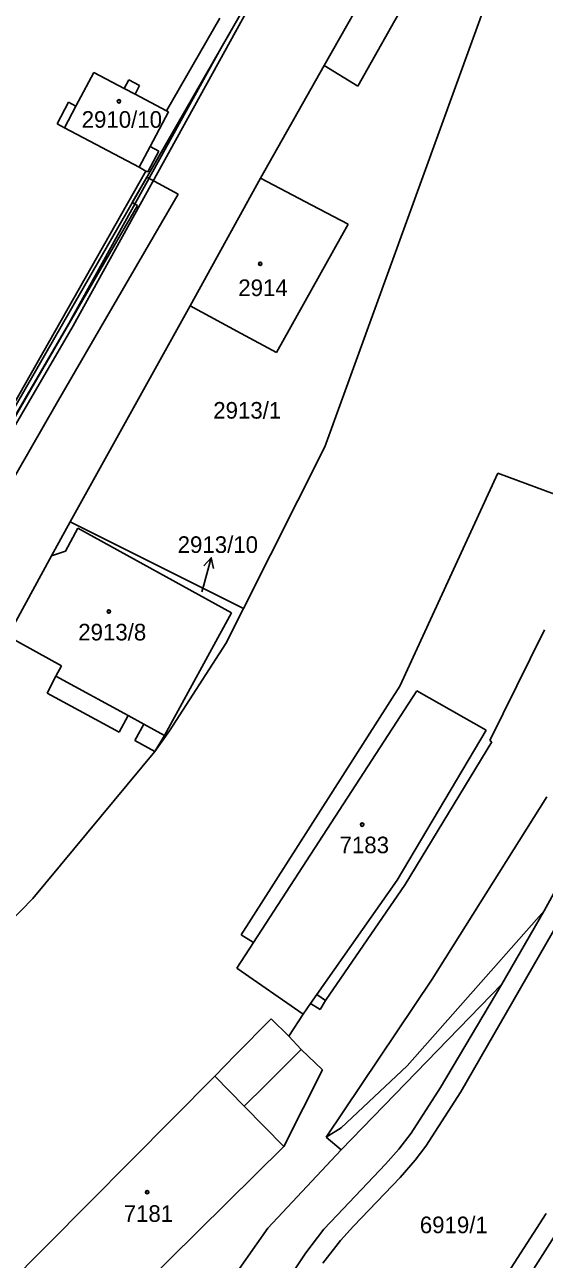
# Model space of a CAD drawing. Extents: x -593183 to -588034, y -1130415 to -1124994.
# Drawn here: x -591491.5 to -591438.4, y -1128362.8 to -1128236.4 of the extents above; entities that cross this region are included whole.
import ezdxf

# ---------------------------------------------------------------- set-up
doc = ezdxf.new("R2010")
doc.units = 0
for name, color, linetype in [('Vrstva 1', 7, 'Continuous'), ('Vrstva 16', 7, 'Continuous'), ('Vrstva 18', 7, 'Continuous'), ('Vrstva 19', 7, 'Continuous'), ('Vrstva 25', 7, 'Continuous'), ('Vrstva 27', 7, 'Continuous'), ('Vrstva 4', 7, 'Continuous')]:
    doc.layers.add(name, color=color, linetype=linetype)

msp = doc.modelspace()

# ---------------------------------------------------------------- linework, layer by layer
at = {"layer": 'Vrstva 1'}
for p, q in [((-591454.04, -1128228.41), (-591460.89, -1128240.54)), ((-591466.87, -1128230.74), (-591497.42, -1128283.98)), ((-591443.85, -1128232.76), (-591460.83, -1128279.59)), ((-591471.58, -1128235.69), (-591477.02, -1128245.18)), ((-591460.89, -1128240.54), (-591467.41, -1128252.08)), ((-591484.47, -1128241.24), (-591486.3, -1128244.69)), ((-591484.47, -1128241.24), (-591481.35, -1128242.89)), ((-591480.88, -1128242.01), (-591481.35, -1128242.89)), ((-591480.88, -1128242.01), (-591479.78, -1128242.59)), ((-591479.78, -1128242.59), (-591480.24, -1128243.48)), ((-591487.05, -1128244.29), (-591488.22, -1128246.5)), ((-591487.05, -1128244.29), (-591486.3, -1128244.69)), ((-591480.24, -1128243.48), (-591477.02, -1128245.18)), ((-591476.84, -1128245.28), (-591478.7, -1128248.82)), ((-591477.02, -1128245.18), (-591476.84, -1128245.28)), ((-591488.22, -1128246.5), (-591487.47, -1128246.9)), ((-591487.47, -1128246.9), (-591479.82, -1128250.94)), ((-591477.82, -1128249.29), (-591478.94, -1128251.41)), ((-591478.7, -1128248.82), (-591477.82, -1128249.29)), ((-591479.82, -1128250.94), (-591479.13, -1128251.34)), ((-591479.13, -1128251.34), (-591494.02, -1128277.61)), ((-591479.13, -1128251.34), (-591478.94, -1128251.41)), ((-591467.41, -1128252.08), (-591474.61, -1128265.15)), ((-591467.41, -1128252.08), (-591462.18, -1128254.83)), ((-591462.18, -1128254.83), (-591458.46, -1128256.79)), ((-591465.78, -1128269.93), (-591458.46, -1128256.79)), ((-591474.61, -1128265.15), (-591486.9, -1128287.24)), ((-591474.61, -1128265.15), (-591469.38, -1128267.98)), ((-591469.38, -1128267.98), (-591465.78, -1128269.93)), ((-591460.83, -1128279.59), (-591469.17, -1128296.13)), ((-591443.14, -1128282.26), (-591453.18, -1128304.09)), ((-591443.14, -1128282.26), (-591434.41, -1128285.52)), ((-591486.9, -1128287.24), (-591488.78, -1128290.75)), ((-591486.9, -1128287.24), (-591469.17, -1128296.13)), ((-591486.1, -1128287.9), (-591487.36, -1128290.26)), ((-591486.1, -1128287.9), (-591470.4, -1128296.56)), ((-591488.78, -1128290.75), (-591493.25, -1128298.95)), ((-591487.36, -1128290.26), (-591488.78, -1128290.75)), ((-591469.17, -1128296.13), (-591470.95, -1128299.7)), ((-591470.4, -1128296.56), (-591477.24, -1128309.12)), ((-591493.25, -1128298.95), (-591487.78, -1128301.99)), ((-591438.38, -1128298.33), (-591439.84, -1128301.27)), ((-591470.95, -1128299.7), (-591476.71, -1128308.65)), ((-591439.84, -1128301.27), (-591443.96, -1128309.65)), ((-591487.78, -1128301.99), (-591488.34, -1128303.07)), ((-591488.34, -1128303.07), (-591489.25, -1128304.8)), ((-591489.25, -1128304.8), (-591481.89, -1128308.79)), ((-591453.18, -1128304.09), (-591469.4, -1128329.53)), ((-591480.97, -1128307.08), (-591481.89, -1128308.79)), ((-591480.97, -1128307.08), (-591479.35, -1128307.97)), ((-591479.35, -1128307.97), (-591480.27, -1128309.66)), ((-591476.71, -1128308.65), (-591478.21, -1128310.78)), ((-591480.27, -1128309.66), (-591478.21, -1128310.78)), ((-591477.24, -1128309.12), (-591478.21, -1128310.78)), ((-591443.75, -1128309.79), (-591452.61, -1128324.38)), ((-591443.96, -1128309.65), (-591443.75, -1128309.79)), ((-591478.21, -1128310.78), (-591490.71, -1128325.81)), ((-591438.14, -1128315.41), (-591449.87, -1128334.09)), ((-591433.19, -1128321.7), (-591446.93, -1128345.63)), ((-591434.85, -1128320.58), (-591438.4, -1128327.1)), ((-591452.61, -1128324.38), (-591460.77, -1128336.25)), ((-591490.71, -1128325.81), (-591506.2, -1128341.73)), ((-591438.4, -1128327.1), (-591452.42, -1128342.94)), ((-591468.14, -1128330.34), (-591469.84, -1128332.97)), ((-591469.4, -1128329.53), (-591468.14, -1128330.34)), ((-591469.84, -1128332.97), (-591463.06, -1128337.67)), ((-591449.87, -1128334.09), (-591460.71, -1128350.27)), ((-591442.73, -1128334.61), (-591459.15, -1128351.56)), ((-591442.73, -1128334.61), (-591449.01, -1128345.19)), ((-591462.3, -1128336.59), (-591463.06, -1128337.67)), ((-591462.3, -1128336.59), (-591461.33, -1128337.19)), ((-591460.77, -1128336.25), (-591461.33, -1128337.19)), ((-591466.32, -1128338.16), (-591469.96, -1128341.82)), ((-591466.32, -1128338.16), (-591464.53, -1128339.92)), ((-591464.53, -1128339.92), (-591463.26, -1128341.3)), ((-591472.09, -1128344.02), (-591469.96, -1128341.82)), ((-591466.89, -1128344.92), (-591463.26, -1128341.3)), ((-591452.42, -1128342.94), (-591459.17, -1128349.32)), ((-591472.09, -1128344.02), (-591493.54, -1128365.64)), ((-591469.09, -1128347.07), (-591466.89, -1128344.92)), ((-591449.01, -1128345.19), (-591452.02, -1128349.84)), ((-591446.93, -1128345.63), (-591450.49, -1128351.19)), ((-591469.09, -1128347.07), (-591465.02, -1128351.21)), ((-591459.17, -1128349.32), (-591460.71, -1128350.27)), ((-591460.71, -1128350.27), (-591459.15, -1128351.56)), ((-591452.02, -1128349.84), (-591453.28, -1128351.49)), ((-591465.02, -1128351.21), (-591481.69, -1128367.68)), ((-591459.15, -1128351.56), (-591466.67, -1128359.58)), ((-591453.28, -1128351.49), (-591454.64, -1128353.02)), ((-591450.49, -1128351.19), (-591451.59, -1128352.62)), ((-591454.64, -1128353.02), (-591459.59, -1128358.24)), ((-591451.59, -1128352.62), (-591453.14, -1128354.39)), ((-591453.14, -1128354.39), (-591457.89, -1128359.38)), ((-591459.59, -1128358.24), (-591460.93, -1128359.67)), ((-591438.2, -1128358.07), (-591450.68, -1128377.51)), ((-591466.67, -1128359.58), (-591480.36, -1128379.02)), ((-591460.93, -1128359.67), (-591462.77, -1128362.1)), ((-591457.89, -1128359.38), (-591459.25, -1128360.84)), ((-591436.62, -1128359.26), (-591449.06, -1128378.79)), ((-591459.25, -1128360.84), (-591461.05, -1128363.16)), ((-591462.77, -1128362.1), (-591482.44, -1128391.51))]:
    msp.add_line(p, q, dxfattribs=at)
at = {"layer": 'Vrstva 16'}
msp.add_line((-591473.43, -1128294.43), (-591473.26, -1128293.83), dxfattribs=at)
at = {"layer": 'Vrstva 25'}
msp.add_line((-591473.26, -1128293.83), (-591472.46, -1128290.94), dxfattribs=at)
msp.add_lwpolyline([(-591473.21, -1128291.77), (-591472.46, -1128290.94), (-591472.24, -1128292.04)], dxfattribs=at)
for centre, radius in [((-591481.9, -1128244.2), 0.175), ((-591481.9, -1128244.2), 0.15), ((-591467.44, -1128260.84), 0.175), ((-591467.44, -1128260.84), 0.15), ((-591482.92, -1128296.44), 0.175), ((-591482.92, -1128296.44), 0.15), ((-591457.02, -1128318.26), 0.175), ((-591457.02, -1128318.26), 0.15), ((-591479.01, -1128355.88), 0.175), ((-591479.01, -1128355.88), 0.15)]:
    msp.add_circle(centre, radius, dxfattribs=at)
at = {"layer": 'Vrstva 27'}
for p, q in [((-591463.94, -1128226.15), (-591486.58, -1128267.19)), ((-591471.45, -1128238.72), (-591466.87, -1128230.74)), ((-591487.02, -1128266.95), (-591471.45, -1128238.72)), ((-591480.54, -1128254.57), (-591479.05, -1128251.96)), ((-591479.05, -1128251.96), (-591475.85, -1128253.72)), ((-591475.85, -1128253.72), (-591483.74, -1128267.31)), ((-591479.99, -1128254.87), (-591480.54, -1128254.57)), ((-591486.33, -1128265.81), (-591479.99, -1128254.87)), ((-591490.91, -1128273.71), (-591486.33, -1128265.81)), ((-591507.49, -1128302.05), (-591487.02, -1128266.95)), ((-591486.58, -1128267.19), (-591507.11, -1128302.39)), ((-591483.74, -1128267.31), (-591488.31, -1128275.21)), ((-591496.24, -1128282.98), (-591490.91, -1128273.71)), ((-591488.31, -1128275.21), (-591493.64, -1128284.48))]:
    msp.add_line(p, q, dxfattribs=at)
at = {"layer": 'Vrstva 4'}
for p, q in [((-591450.57, -1128230.37), (-591457.47, -1128242.66)), ((-591460.89, -1128240.54), (-591457.47, -1128242.66)), ((-591481.35, -1128242.89), (-591480.24, -1128243.48)), ((-591486.3, -1128244.69), (-591487.47, -1128246.9)), ((-591478.7, -1128248.82), (-591479.82, -1128250.94)), ((-591488.34, -1128303.07), (-591480.97, -1128307.08)), ((-591451.43, -1128304.57), (-591468.14, -1128330.34)), ((-591451.43, -1128304.57), (-591444.35, -1128308.59)), ((-591479.35, -1128307.97), (-591477.24, -1128309.12)), ((-591444.35, -1128308.59), (-591453.45, -1128323.93)), ((-591453.45, -1128323.93), (-591461.64, -1128335.64)), ((-591438.4, -1128327.1), (-591442.73, -1128334.61)), ((-591461.64, -1128335.64), (-591462.3, -1128336.59)), ((-591461.64, -1128335.64), (-591460.77, -1128336.25)), ((-591463.06, -1128337.67), (-591464.53, -1128339.92)), ((-591463.26, -1128341.3), (-591461.08, -1128343.35)), ((-591472.09, -1128344.02), (-591469.09, -1128347.07)), ((-591461.08, -1128343.35), (-591465.02, -1128351.21))]:
    msp.add_line(p, q, dxfattribs=at)

# ---------------------------------------------------------------- texts
at = {"layer": 'Vrstva 16'}
msp.add_text('2913/10', height=1.7, dxfattribs=at).set_placement((-591475.89, -1128290.44))
at = {"layer": 'Vrstva 18'}
for s, height, p in [('2913/1', 1.7, (-591472.25, -1128276.69)), ('2913/10', 0.01, (-591473.43, -1128294.43)), ('6919/1', 1.7, (-591451.12, -1128360.09))]:
    msp.add_text(s, height=height, dxfattribs=at).set_placement(p)
at = {"layer": 'Vrstva 19'}
for s, p in [('2910/10', (-591485.71, -1128246.91)), ('2914', (-591469.69, -1128264.14)), ('2913/8', (-591486.06, -1128299.4)), ('7183', (-591459.33, -1128321.19)), ('7181', (-591481.41, -1128358.93))]:
    msp.add_text(s, height=1.7, dxfattribs=at).set_placement(p)

doc.saveas('drawing.dxf')
